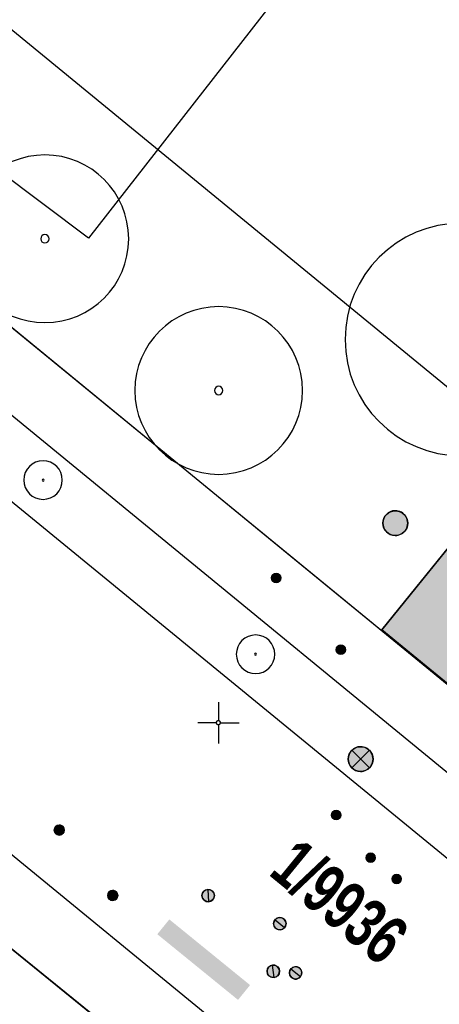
# Model space of a CAD drawing. Header units: metres. Extents: x 2695560 to 2696939, y 1260491 to 1262050.
# Tile 611 of 656: x 2696070 to 2696083, y 1260916 to 1260946. Entities that reach past the tile are written whole.
import ezdxf

# ---------------------------------------------------------------- set-up
doc = ezdxf.new("R2010")
doc.units = ezdxf.units.M
doc.linetypes.add('AUSGEZOGEN', pattern=[0])
for name, color, linetype in [('XR$1$AV_Gebäudeflächen (BB)', 7, 'AUSGEZOGEN'), ('XR$1$AV_Grundstück-Nr.', 7, 'AUSGEZOGEN'), ('XR$1$AV_Koordinatennetzpunkte', 7, 'AUSGEZOGEN'), ('XR$1$AV_Linien (BB)', 7, 'AUSGEZOGEN'), ('XR$1$AW_LK_Schachtdeckel', 24, 'AUSGEZOGEN'), ('XR$1$AW_LK_Zwischenpunkt', 24, 'AUSGEZOGEN'), ('XR$1$EW_LK_Knoten', 1, 'AUSGEZOGEN'), ('XR$1$GA_LK_Absperrarmatur', 32, 'AUSGEZOGEN'), ('XR$1$GR_Baum', 94, 'AUSGEZOGEN'), ('XR$1$Liegenschaftsgrenzen', 7, 'AUSGEZOGEN'), ('XR$1$PFAW', 255, 'AUSGEZOGEN'), ('XR$1$PFEW', 255, 'AUSGEZOGEN'), ('XR$1$PFGA', 255, 'AUSGEZOGEN'), ('XR$1$PFWA', 255, 'AUSGEZOGEN'), ('XR$1$RAEW', 8, 'AUSGEZOGEN'), ('XR$1$RP_Abstandslinie', 7, 'AUSGEZOGEN'), ('XR$1$WA_LK_Absperrarmatur', 171, 'AUSGEZOGEN')]:
    doc.layers.add(name, color=color, linetype=linetype)
doc.styles.add('ARIAL', font='arial.ttf')

# ---------------------------------------------------------------- blocks, each defined once
blk = doc.blocks.new('COMPLEXOBJECT_698')
at = {"layer": 'XR$1$AV_Linien (BB)', "color": 7, "linetype": 'AUSGEZOGEN', "transparency": 33554687}
blk.add_line((6042.085, 10942.853), (6093.761, 10900.549), dxfattribs=at)
blk = doc.blocks.new('BAV2041')
at = {"color": 7, "transparency": 33554687}
for p, q in [((0, 0.5), (0, 0.05)), ((-0.05, 0), (-0.5, 0)), ((0.05, 0), (0.5, 0)), ((0, -0.05), (0, -0.5))]:
    blk.add_line(p, q, dxfattribs=at)
blk.add_circle((0, 0), 0.05, dxfattribs=at)
for start, end in [(90, 270), (270, 90)]:
    blk.add_arc((0, 0), 0.05, start, end, dxfattribs=at)
blk = doc.blocks.new('WBGR1')
at = {"color": 94, "transparency": 33554687}
for radius, start, end in [(1, 90, 270), (1, 270, 90), (0.05, 90, 270), (0.05, 270, 90)]:
    blk.add_arc((0, 0), radius, start, end, dxfattribs=at)
blk = doc.blocks.new('BAW2082')
at = {"layer": 'XR$1$PFAW', "transparency": 33554687}
blk.add_hatch(color=7, dxfattribs=at).paths.add_polyline_path([(0.509, -0.003), (0.499, 0.098), (0.469, 0.194), (0.42, 0.283), (0.354, 0.359), (0.274, 0.421), (0.183, 0.466), (0.085, 0.491), (-0.016, 0.496), (-0.116, 0.481), (-0.211, 0.446), (-0.297, 0.392), (-0.37, 0.323), (-0.428, 0.24), (-0.468, 0.147), (-0.488, 0.047), (-0.488, -0.054), (-0.468, -0.153), (-0.428, -0.246), (-0.37, -0.329), (-0.297, -0.398), (-0.211, -0.452), (-0.116, -0.487), (-0.016, -0.502), (0.085, -0.497), (0.183, -0.472), (0.274, -0.427), (0.354, -0.366), (0.42, -0.289), (0.469, -0.2), (0.499, -0.104)])
at = {"transparency": 33554687}
for start, end in [(91.1948, 268.8052), (268.8052, 91.1948)]:
    blk.add_arc((0.01, 0), 0.5, start, end, dxfattribs=at)
at = {"layer": 'XR$1$PFAW', "transparency": 33554687}
blk.add_circle((0.009, -0.003), 0.5, dxfattribs=at)
blk = doc.blocks.new('BWA2012')
at = {"layer": 'XR$1$PFWA', "transparency": 33554687}
blk.add_hatch(color=7, dxfattribs=at).paths.add_polyline_path([(0.5, 0), (0.49, 0.101), (0.459, 0.197), (0.41, 0.286), (0.344, 0.362), (0.264, 0.424), (0.174, 0.469), (0.076, 0.494), (-0.025, 0.499), (-0.125, 0.484), (-0.22, 0.449), (-0.306, 0.395), (-0.379, 0.326), (-0.437, 0.243), (-0.477, 0.15), (-0.497, 0.051), (-0.497, -0.051), (-0.477, -0.15), (-0.437, -0.243), (-0.379, -0.326), (-0.306, -0.395), (-0.22, -0.449), (-0.125, -0.484), (-0.025, -0.499), (0.076, -0.494), (0.174, -0.469), (0.264, -0.424), (0.344, -0.362), (0.41, -0.286), (0.459, -0.197), (0.49, -0.101)])
at = {"transparency": 33554687}
blk.add_line((0.354, 0.354), (-0.354, -0.354), dxfattribs=at)
for start, end in [(45, 225), (225, 45)]:
    blk.add_arc((0, 0), 0.5, start, end, dxfattribs=at)
at = {"layer": 'XR$1$PFWA', "transparency": 33554687}
blk.add_circle((0, 0), 0.5, dxfattribs=at)
blk = doc.blocks.new('BGA965')
at = {"layer": 'XR$1$PFGA', "transparency": 33554687}
blk.add_hatch(color=7, dxfattribs=at).paths.add_polyline_path([(0.5, 0), (0.49, 0.101), (0.459, 0.197), (0.41, 0.286), (0.344, 0.362), (0.264, 0.424), (0.174, 0.469), (0.076, 0.494), (-0.025, 0.499), (-0.125, 0.484), (-0.22, 0.449), (-0.306, 0.395), (-0.379, 0.326), (-0.437, 0.243), (-0.477, 0.15), (-0.497, 0.051), (-0.497, -0.051), (-0.477, -0.15), (-0.437, -0.243), (-0.379, -0.326), (-0.306, -0.395), (-0.22, -0.449), (-0.125, -0.484), (-0.025, -0.499), (0.076, -0.494), (0.174, -0.469), (0.264, -0.424), (0.344, -0.362), (0.41, -0.286), (0.459, -0.197), (0.49, -0.101)])
at = {"color": 32, "transparency": 33554687}
blk.add_line((0, 0.5), (0, -0.5), dxfattribs=at)
for start, end in [(90, 270), (270, 90)]:
    blk.add_arc((0, 0), 0.5, start, end, dxfattribs=at)
at = {"layer": 'XR$1$PFGA', "transparency": 33554687}
blk.add_circle((0, 0), 0.5, dxfattribs=at)
blk = doc.blocks.new('BEWLP2549_S')
at = {"layer": 'XR$1$PFEW', "transparency": 33554687}
blk.add_hatch(color=7, dxfattribs=at).paths.add_polyline_path([(0.5, 0), (0.49, 0.101), (0.459, 0.197), (0.41, 0.286), (0.344, 0.362), (0.264, 0.424), (0.174, 0.469), (0.076, 0.494), (-0.025, 0.499), (-0.125, 0.484), (-0.22, 0.449), (-0.306, 0.395), (-0.379, 0.326), (-0.437, 0.243), (-0.477, 0.15), (-0.497, 0.051), (-0.497, -0.051), (-0.477, -0.15), (-0.437, -0.243), (-0.379, -0.326), (-0.306, -0.395), (-0.22, -0.449), (-0.125, -0.484), (-0.025, -0.499), (0.076, -0.494), (0.174, -0.469), (0.264, -0.424), (0.344, -0.362), (0.41, -0.286), (0.459, -0.197), (0.49, -0.101)])
at = {"color": 1, "transparency": 33554687}
for p, q in [((0.354, -0.354), (-0.354, 0.354)), ((-0.354, -0.354), (0.354, 0.354))]:
    blk.add_line(p, q, dxfattribs=at)
for start, end in [(91.3809, 268.6191), (268.6191, 91.3809)]:
    blk.add_arc((0, 0), 0.5, start, end, dxfattribs=at)
at = {"layer": 'XR$1$PFEW', "transparency": 33554687}
blk.add_circle((0, 0), 0.5, dxfattribs=at)
blk = doc.blocks.new('BEW957')
at = {"layer": 'XR$1$RAEW', "transparency": 33554687}
blk.add_hatch(color=1, dxfattribs=at).paths.add_polyline_path([(-0.5, 0), (-0.5, -0.05), (-0.49, -0.1), (-0.48, -0.15), (-0.46, -0.2), (-0.44, -0.24), (-0.41, -0.29), (-0.38, -0.33), (-0.34, -0.36), (-0.31, -0.4), (-0.26, -0.42), (-0.22, -0.45), (-0.17, -0.47), (-0.13, -0.48), (-0.08, -0.49), (-0.03, -0.5), (0.03, -0.5), (0.08, -0.49), (0.13, -0.48), (0.17, -0.47), (0.22, -0.45), (0.26, -0.42), (0.31, -0.4), (0.34, -0.36), (0.38, -0.33), (0.41, -0.29), (0.44, -0.24), (0.46, -0.2), (0.48, -0.15), (0.49, -0.1), (0.5, -0.05), (0.5, 0), (0.5, 0.05), (0.49, 0.1), (0.48, 0.15), (0.46, 0.2), (0.44, 0.24), (0.41, 0.29), (0.38, 0.33), (0.34, 0.36), (0.31, 0.4), (0.26, 0.42), (0.22, 0.45), (0.17, 0.47), (0.13, 0.48), (0.08, 0.49), (0.03, 0.5), (-0.03, 0.5), (-0.08, 0.49), (-0.13, 0.48), (-0.17, 0.47), (-0.22, 0.45), (-0.26, 0.42), (-0.31, 0.4), (-0.34, 0.36), (-0.38, 0.33), (-0.41, 0.29), (-0.44, 0.24), (-0.46, 0.2), (-0.48, 0.15), (-0.49, 0.1), (-0.5, 0.05)])
at = {"color": 1, "transparency": 33554687}
for start, end in [(90, 180), (180, 270), (0, 90), (270, 0)]:
    blk.add_arc((0, 0), 0.5, start, end, dxfattribs=at)
at = {"layer": 'XR$1$RAEW', "color": 1, "transparency": 33554687}
blk.add_circle((0, 0), 0.5, dxfattribs=at)

msp = doc.modelspace()

# ---------------------------------------------------------------- hatches: boundary and pattern name
at = {"transparency": 33554687}
msp.add_hatch(color=7, dxfattribs=at).paths.add_polyline_path([(2696074.488, 1260918.871), (2696074.124, 1260918.424), (2696076.564, 1260916.441), (2696076.928, 1260916.888)])
at = {"layer": 'XR$1$AV_Gebäudeflächen (BB)', "true_color": 0xd2d2d2, "transparency": 33554687}
msp.add_hatch(color=254, dxfattribs=at).paths.add_polyline_path([(2696089.661, 1260920.45), (2696094.732, 1260926.707), (2696094.312, 1260927.047), (2696101.264, 1260935.624), (2696093.409, 1260942.066), (2696086.399, 1260933.497), (2696085.963, 1260933.854), (2696080.907, 1260927.611)])

# ---------------------------------------------------------------- linework, layer by layer
at = {"layer": 'XR$1$AV_Linien (BB)', "color": 7, "linetype": 'AUSGEZOGEN', "transparency": 33554687}
for p, q in [((2696050.612, 1260947.138), (2696097.358, 1260908.864)), ((2696078.16, 1260929.83), (2696064.326, 1260941.156)), ((2696093.23, 1260917.492), (2696078.16, 1260929.83))]:
    msp.add_line(p, q, dxfattribs=at)
for points in [[(2696091.389, 1260964.192), (2696072.043, 1260939.442), (2696069.274, 1260941.509)], [(2696097.358, 1260908.864), (2696098.65, 1260910.389), (2696052.463, 1260948.234)], [(2696077.564, 1260911.62), (2696069.45, 1260918.2), (2696061.409, 1260924.771)]]:
    msp.add_lwpolyline(points, dxfattribs=at)
msp.add_lwpolyline([(2696089.661, 1260920.45), (2696080.907, 1260927.611), (2696085.963, 1260933.854), (2696086.399, 1260933.497), (2696093.409, 1260942.066), (2696101.264, 1260935.624), (2696094.312, 1260927.047), (2696094.732, 1260926.707), (2696089.661, 1260920.45)], close=True, dxfattribs=at)
at = {"layer": 'XR$1$Liegenschaftsgrenzen', "color": 7, "linetype": 'AUSGEZOGEN', "transparency": 33554687}
msp.add_line((2696069.45, 1260918.2), (2696080.19, 1260909.49), dxfattribs=at)
msp.add_lwpolyline([(2696110.31, 1260907.41), (2696106.18, 1260906.89), (2696054.33, 1260949.34)], dxfattribs=at)
at = {"layer": 'XR$1$RP_Abstandslinie', "color": 7, "linetype": 'AUSGEZOGEN', "transparency": 33554687}
msp.add_lwpolyline([(2696004.507, 1260999.152), (2696046.551, 1260964.715), (2696044.011, 1260961.482), (2696054.134, 1260953.53), (2696053.802, 1260953.108), (2696055.902, 1260951.473), (2696056.314, 1260951.998), (2696063.802, 1260946.116), (2696065.938, 1260948.836), (2696085.272, 1260933), (2696080.907, 1260927.611), (2696089.661, 1260920.45), (2696094.023, 1260925.832), (2696108.627, 1260913.871)], dxfattribs=at)

# ---------------------------------------------------------------- block references
at = {"layer": 'XR$1$AV_Koordinatennetzpunkte', "color": 7, "linetype": 'AUSGEZOGEN', "lineweight": -3, "transparency": 33554687, "xscale": 1.25, "yscale": 1.25}
msp.add_blockref('BAV2041', (2696075.97, 1260924.81), dxfattribs=at)
at = {"layer": 'XR$1$AV_Linien (BB)', "color": 7, "linetype": 'AUSGEZOGEN', "lineweight": -3, "transparency": 33554687}
msp.add_blockref('COMPLEXOBJECT_698', (2690000.97, 1249999.81), dxfattribs=at)
at = {"layer": 'XR$1$AW_LK_Schachtdeckel', "color": 24, "linetype": 'AUSGEZOGEN', "lineweight": -3, "transparency": 33554687, "xscale": 0.7499999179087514, "yscale": 0.7499999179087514}
msp.add_blockref('BAW2082', (2696081.309, 1260930.836), dxfattribs=at)
at = {"layer": 'XR$1$AW_LK_Zwischenpunkt', "color": 24, "linetype": 'AUSGEZOGEN', "lineweight": -3, "transparency": 33554687, "xscale": 0.2999999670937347, "yscale": 0.2999999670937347}
for p in [(2696071.159, 1260921.568), (2696072.775, 1260919.594)]:
    msp.add_blockref('BAW2082', p, dxfattribs=at)
at = {"layer": 'XR$1$EW_LK_Knoten', "color": 1, "linetype": 'AUSGEZOGEN', "lineweight": -3, "transparency": 33554687}
for name, p, xscale, yscale in [('BEW957', (2696077.716, 1260929.179), 0.2749999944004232, 0.2749999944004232), ('BEW957', (2696079.671, 1260927.014), 0.2749999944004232, 0.2749999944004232), ('BEWLP2549_S', (2696080.269, 1260923.711), 0.749999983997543, 0.749999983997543), ('BEW957', (2696079.529, 1260922.02), 0.2749999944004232, 0.2749999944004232), ('BEW957', (2696080.575, 1260920.735), 0.2749999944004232, 0.2749999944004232), ('BEW957', (2696081.357, 1260920.093), 0.2749999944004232, 0.2749999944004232)]:
    msp.add_blockref(name, p, dxfattribs=dict(at, xscale=xscale, yscale=yscale))
at = {"layer": 'XR$1$GA_LK_Absperrarmatur', "color": 32, "linetype": 'AUSGEZOGEN', "lineweight": -3, "transparency": 33554687, "yscale": 0.3749999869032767}
for p, xscale, rotation in [((2696077.827, 1260918.743), 0.3749999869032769, 50.5341), ((2696078.304, 1260917.257), 0.3749999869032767, 232.2279)]:
    msp.add_blockref('BGA965', p, dxfattribs=dict(at, xscale=xscale, rotation=rotation))
at = {"layer": 'XR$1$GR_Baum', "color": 94, "linetype": 'AUSGEZOGEN', "lineweight": -3, "transparency": 33554687}
for p, xscale, yscale in [((2696070.728, 1260939.42), 2.531872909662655, 2.531872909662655), ((2696083.309, 1260936.381), 3.509939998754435, 3.509939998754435), ((2696075.979, 1260934.84), 2.531872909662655, 2.531872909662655), ((2696070.672, 1260932.135), 0.5820431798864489, 0.5820431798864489), ((2696077.094, 1260926.877), 0.5820431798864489, 0.5820431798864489)]:
    msp.add_blockref('WBGR1', p, dxfattribs=dict(at, xscale=xscale, yscale=yscale))
at = {"layer": 'XR$1$WA_LK_Absperrarmatur', "color": 171, "linetype": 'AUSGEZOGEN', "lineweight": -3, "transparency": 33554687, "xscale": 0.3749999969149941, "yscale": 0.3749999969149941}
for p, rotation in [((2696075.662, 1260919.591), 48.55426601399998), ((2696077.63, 1260917.304), 232.970415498)]:
    msp.add_blockref('BWA2012', p, dxfattribs=dict(at, rotation=rotation))

# ---------------------------------------------------------------- texts
at = {"layer": 'XR$1$AV_Grundstück-Nr.', "color": 7, "transparency": 33554687, "insert": (2696079.628, 1260919.393), "char_height": 1.48491, "width": 4.98214, "attachment_point": 5, "rotation": 320.6925, "style": 'ARIAL'}
msp.add_mtext('\\A1;{\\fArial|i0|b1;\\H1.484908;\\W0.700000;\\C7;1/9936}\\P', dxfattribs=at)

doc.saveas('drawing.dxf')
